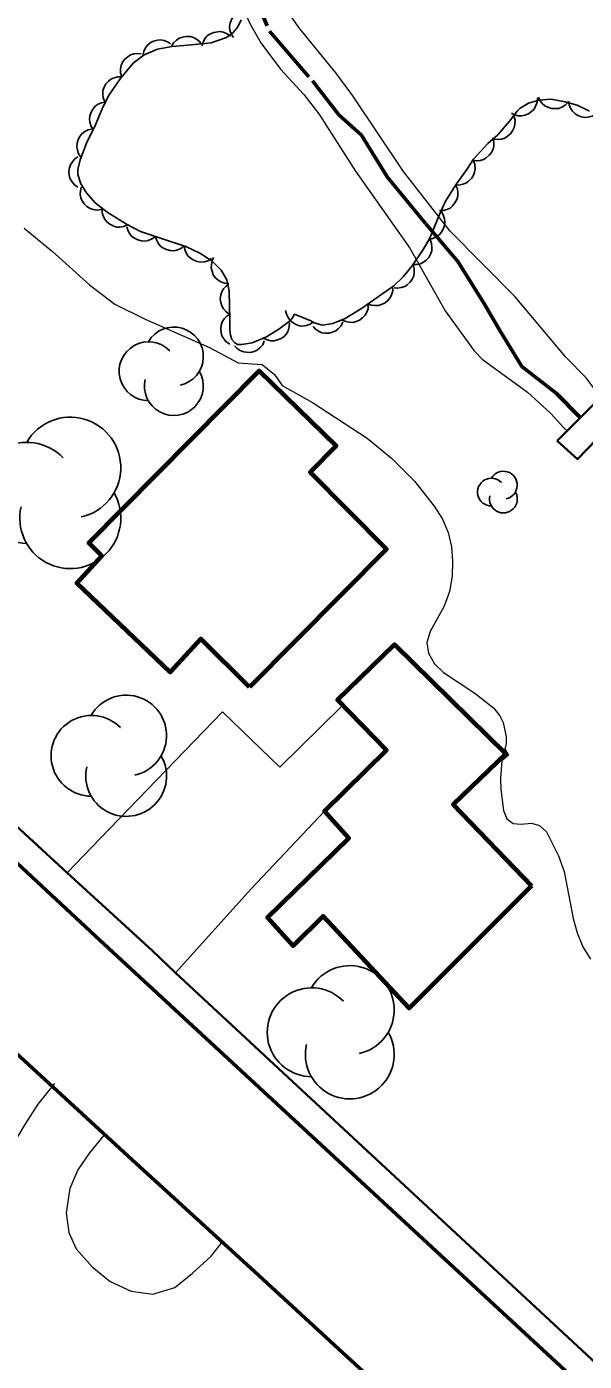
# Model space of a CAD drawing. Extents: x 356765 to 358572, y 5103174 to 5104650.
# Drawn here: x 357663.4 to 357691.1, y 5103623.2 to 5103689.6 of the extents above; entities that cross this region are included whole.
import ezdxf

# ---------------------------------------------------------------- set-up
doc = ezdxf.new("R2010")
doc.units = 0
doc.header["$LTSCALE"] = 0.6
doc.linetypes.add('DASH_DOUBLE_DOT', pattern=[9.2, 5, -1.2, 0.3, -1.2, 0.3, -1.2])
doc.linetypes.add('DOT_DASHED', pattern=[7.7, 5, -1.2, 0.3, -1.2])
for name, color, linetype, lineweight in [('19', 7, 'Continuous', 13), ('2', 7, 'Continuous', 13), ('21', 7, 'Continuous', 53), ('22', 7, 'Continuous', 35), ('26', 7, 'Continuous', 35), ('31', 7, 'Continuous', 70), ('4', 7, 'Continuous', 90), ('44', 7, 'Continuous', 25)]:
    doc.layers.add(name, color=color, linetype=linetype, lineweight=lineweight)

msp = doc.modelspace()

# ---------------------------------------------------------------- linework, layer by layer
at = {"layer": '19'}
for points in [[(357665.41, 5103647.53), (357667.05, 5103649.23), (357673.14, 5103655.53), (357675.99, 5103652.78), (357679.08, 5103655.82)], [(357678.22, 5103650.59), (357674.56, 5103646.73), (357670.81, 5103642.56)], [(357664.78, 5103637.05), (357663.95, 5103636.03), (357663.31, 5103635.01), (357662.43, 5103633.55), (357661.75, 5103632.36), (357661.14, 5103631.2), (357660.63, 5103629.8), (357660.41, 5103628.76), (357660.39, 5103628.03), (357660.7, 5103627.38), (357661.15, 5103626.8), (357662.05, 5103625.67), (357660.48, 5103623.95)], [(357667.27, 5103634.51), (357666.52, 5103633.61), (357665.95, 5103632.76), (357665.54, 5103631.84), (357665.37, 5103630.63), (357665.49, 5103629.65), (357665.86, 5103628.84), (357666.65, 5103627.93), (357667.55, 5103627.21), (357668.59, 5103626.72), (357669.67, 5103626.58), (357670.77, 5103626.91), (357671.65, 5103627.62), (357672.57, 5103628.47), (357673.12, 5103629.17)]]:
    msp.add_lwpolyline(points, dxfattribs=at)
at = {"layer": '2'}
for points in [[(357665.93, 5103700.13), (357666.77, 5103699.71), (357667.66, 5103699.15), (357669.01, 5103697.93), (357670.17, 5103696.61), (357672.24, 5103693.79), (357673.21, 5103692.32), (357673.8, 5103691.3), (357674.5, 5103689.76), (357675.04, 5103688.8), (357676.03, 5103687.48), (357677.18, 5103686.22), (357677.93, 5103685.26), (357679.76, 5103682.42), (357682.45, 5103678.58), (357684.22, 5103675.46), (357685.65, 5103673.48), (357686.05, 5103673.07), (357688.31, 5103671.43), (357689.47, 5103670.36), (357690.12, 5103669.65), (357690.29, 5103669.51)], [(357684.45, 5103679.45), (357682.14, 5103682.4), (357679.63, 5103686.16), (357678.78, 5103687.3), (357676.93, 5103689.55), (357674.79, 5103692.69), (357674.79, 5103692.7)], [(357663.27, 5103679.57), (357664.69, 5103678.41), (357666.53, 5103676.76), (357667.79, 5103675.8), (357669.3, 5103675.05), (357672.49, 5103673.65), (357673.92, 5103672.88), (357675.11, 5103672.8), (357675.73, 5103672.3), (357676.11, 5103671.75), (357677.62, 5103670.91), (357680.34, 5103669.13), (357681.55, 5103668.15), (357682.69, 5103667), (357683.67, 5103665.76), (357684.08, 5103665.11), (357684.37, 5103664.44), (357684.53, 5103663.74), (357684.58, 5103663.03), (357684.56, 5103662.28), (357684.43, 5103661.51), (357684.17, 5103660.79), (357683.47, 5103659.53), (357683.3, 5103658.98), (357683.38, 5103658.44), (357683.68, 5103657.92), (357684.13, 5103657.48), (357685.69, 5103656.46), (357686.63, 5103655.71), (357686.93, 5103655.33), (357687.1, 5103655), (357687.24, 5103654.29), (357687.25, 5103653.96), (357687.19, 5103653.68), (357687.37, 5103653.38), (357687.03, 5103653.09), (357686.97, 5103652.21), (357686.99, 5103651.67), (357687.11, 5103650.63), (357687.28, 5103650.21), (357687.59, 5103649.98), (357688, 5103649.94), (357688.5, 5103650), (357688.91, 5103649.88), (357689.25, 5103649.57), (357689.85, 5103648.37), (357690.13, 5103647.59), (357690.58, 5103645.25), (357690.78, 5103644.54), (357691.06, 5103643.84), (357691.45, 5103643.23)], [(357691.98, 5103671.2), (357691.83, 5103671.34), (357691.22, 5103672.13), (357690.22, 5103673.17), (357687.7, 5103676.16), (357684.45, 5103679.45)]]:
    msp.add_lwpolyline(points, dxfattribs=at)
at = {"layer": '21'}
for points in [[(357597.8, 5103693.8), (357604.89, 5103688.51), (357609.27, 5103684.96), (357614.77, 5103680.88), (357618.63, 5103677.86), (357620.65, 5103676.28), (357625.11, 5103672.66), (357629.6, 5103668.96), (357630.35, 5103668.35), (357631.55, 5103667.41), (357632.63, 5103666.4), (357636.95, 5103662.44), (357642.39, 5103657.42), (357648.4, 5103651.88), (357652.86, 5103647.7), (357660.15, 5103641.04), (357668.64, 5103633.26), (357674.75, 5103627.69), (357683.46, 5103619.66), (357688.82, 5103614.49), (357695.55, 5103608.21), (357701.4, 5103602.98), (357707.92, 5103596.9)], [(357609.42, 5103694), (357620.2, 5103685.76), (357630.29, 5103677.74), (357638.22, 5103670.75), (357649.79, 5103660.22), (357666.81, 5103644.4), (357691.49, 5103621.57), (357705.7, 5103608.53), (357720.27, 5103594.97), (357725.87, 5103589.74), (357737.61, 5103580.01), (357753.29, 5103566.65), (357772.09, 5103550.34), (357790.98, 5103533.8), (357803.11, 5103523.29), (357815.96, 5103512.34), (357841.89, 5103502.09), (357843.77, 5103501.5), (357845.45, 5103501.88), (357846.53, 5103502.66), (357866.19, 5103521.97)]]:
    msp.add_lwpolyline(points, dxfattribs=at)
at = {"layer": '22'}
msp.add_lwpolyline([(357659.7, 5103652.78), (357665.41, 5103647.53), (357669.64, 5103643.66), (357670.81, 5103642.56), (357696.61, 5103618.59), (357708.41, 5103607.76), (357715.96, 5103600.61), (357724.74, 5103592.51), (357730.9, 5103587.2), (357739.74, 5103579.8), (357753.98, 5103567.42), (357773.1, 5103551.11), (357784.52, 5103541.16), (357787.76, 5103538.34), (357790.44, 5103536.01), (357803.72, 5103524.43), (357816.37, 5103513.51), (357815.68, 5103512.58)], dxfattribs=at)
at = {"layer": '26'}
msp.add_lwpolyline([(357689.79, 5103669.01), (357692.29, 5103671.51), (357693.13, 5103670.51), (357690.8, 5103668.09)], close=True, dxfattribs=at)
at = {"layer": '31'}
for points in [[(357674.49, 5103656.75), (357672.06, 5103659.16), (357670.53, 5103657.5), (357665.89, 5103661.93), (357667.14, 5103663.28), (357666.49, 5103663.94), (357674.96, 5103672.49), (357678.8, 5103668.76), (357677.5, 5103667.44), (357681.29, 5103663.62), (357674.49, 5103656.75)], [(357688.5, 5103646.88), (357682.42, 5103640.79), (357678.14, 5103645.38), (357676.65, 5103643.9), (357675.38, 5103645.3), (357679.42, 5103649.25), (357678.22, 5103650.59), (357681.29, 5103653.63), (357678.86, 5103656.13), (357681.69, 5103658.88), (357687.23, 5103653.44), (357684.61, 5103650.93), (357688.5, 5103646.88)]]:
    msp.add_lwpolyline(points, close=True, dxfattribs=at)
at = {"layer": '4', "linetype": 'DASH_DOUBLE_DOT', "lineweight": 53}
msp.add_lwpolyline([(357674.19, 5103692.4), (357675.48, 5103689.38), (357677.62, 5103686.9), (357678.92, 5103685.21), (357680.06, 5103684.2), (357681.33, 5103682.13), (357683.25, 5103679.8), (357684.84, 5103677.92), (357686.17, 5103675.8), (357686.93, 5103674.49), (357688.03, 5103672.7), (357689.73, 5103671.38), (357690.93, 5103670.16)], dxfattribs=at)
at = {"layer": '44'}
for points in [[(357673.68, 5103689.06), (357673.57, 5103689.24), (357673.51, 5103689.43), (357673.49, 5103689.6), (357673.52, 5103689.77), (357673.58, 5103689.95), (357673.68, 5103690.11), (357673.79, 5103690.23), (357673.93, 5103690.33), (357674.11, 5103690.4), (357674.28, 5103690.43)], [(357669.18, 5103688.16), (357669.22, 5103688.36), (357669.31, 5103688.54), (357669.41, 5103688.68), (357669.55, 5103688.79), (357669.71, 5103688.88), (357669.9, 5103688.92), (357670.06, 5103688.94), (357670.23, 5103688.91), (357670.41, 5103688.85), (357670.56, 5103688.75)], [(357670.6, 5103688.61), (357670.71, 5103688.79), (357670.85, 5103688.93), (357670.99, 5103689.02), (357671.15, 5103689.08), (357671.34, 5103689.11), (357671.53, 5103689.1), (357671.69, 5103689.06), (357671.84, 5103688.98), (357671.99, 5103688.86), (357672.1, 5103688.72)], [(357672.12, 5103688.65), (357672.17, 5103688.85), (357672.28, 5103689.02), (357672.39, 5103689.15), (357672.54, 5103689.24), (357672.71, 5103689.31), (357672.9, 5103689.34), (357673.06, 5103689.35), (357673.23, 5103689.3), (357673.4, 5103689.23), (357673.54, 5103689.12)], [(357668.13, 5103687.1), (357668.07, 5103687.3), (357668.07, 5103687.5), (357668.1, 5103687.67), (357668.17, 5103687.83), (357668.28, 5103687.98), (357668.43, 5103688.1), (357668.56, 5103688.19), (357668.73, 5103688.24), (357668.91, 5103688.26), (357669.09, 5103688.25)], [(357667.28, 5103685.86), (357667.2, 5103686.05), (357667.18, 5103686.25), (357667.19, 5103686.42), (357667.25, 5103686.59), (357667.34, 5103686.75), (357667.47, 5103686.89), (357667.59, 5103686.99), (357667.75, 5103687.06), (357667.93, 5103687.11), (357668.11, 5103687.11)], [(357666.72, 5103684.47), (357666.6, 5103684.64), (357666.54, 5103684.84), (357666.52, 5103685), (357666.54, 5103685.17), (357666.6, 5103685.35), (357666.7, 5103685.51), (357666.8, 5103685.64), (357666.95, 5103685.74), (357667.12, 5103685.81), (357667.3, 5103685.85)], [(357688.8, 5103686.05), (357688.79, 5103685.84), (357688.71, 5103685.65), (357688.64, 5103685.5), (357688.51, 5103685.38), (357688.36, 5103685.27), (357688.18, 5103685.2), (357688.02, 5103685.16), (357687.85, 5103685.17), (357687.67, 5103685.21), (357687.51, 5103685.29)], [(357690.33, 5103685.84), (357690.19, 5103685.69), (357690.01, 5103685.59), (357689.86, 5103685.53), (357689.68, 5103685.52), (357689.5, 5103685.53), (357689.32, 5103685.59), (357689.17, 5103685.66), (357689.04, 5103685.78), (357688.93, 5103685.93), (357688.85, 5103686.09)], [(357691.71, 5103685.25), (357691.53, 5103685.15), (357691.33, 5103685.1), (357691.17, 5103685.08), (357691, 5103685.11), (357690.82, 5103685.18), (357690.67, 5103685.28), (357690.54, 5103685.39), (357690.45, 5103685.54), (357690.38, 5103685.71), (357690.35, 5103685.89)], [(357687.63, 5103685.15), (357687.69, 5103684.94), (357687.68, 5103684.74), (357687.65, 5103684.58), (357687.57, 5103684.42), (357687.47, 5103684.27), (357687.32, 5103684.15), (357687.18, 5103684.06), (357687.01, 5103684.01), (357686.83, 5103683.99), (357686.65, 5103684.01)], [(357666.1, 5103683.1), (357665.98, 5103683.27), (357665.92, 5103683.46), (357665.89, 5103683.62), (357665.91, 5103683.8), (357665.96, 5103683.98), (357666.05, 5103684.14), (357666.15, 5103684.27), (357666.29, 5103684.38), (357666.46, 5103684.46), (357666.63, 5103684.5)], [(357686.59, 5103684.07), (357686.64, 5103683.87), (357686.63, 5103683.66), (357686.6, 5103683.5), (357686.52, 5103683.34), (357686.41, 5103683.2), (357686.26, 5103683.08), (357686.12, 5103682.99), (357685.95, 5103682.95), (357685.76, 5103682.93), (357685.58, 5103682.96)], [(357665.95, 5103681.62), (357665.78, 5103681.73), (357665.65, 5103681.89), (357665.56, 5103682.03), (357665.52, 5103682.2), (357665.5, 5103682.39), (357665.53, 5103682.58), (357665.58, 5103682.73), (357665.68, 5103682.88), (357665.8, 5103683.02), (357665.95, 5103683.12)], [(357685.62, 5103682.93), (357685.69, 5103682.74), (357685.7, 5103682.53), (357685.68, 5103682.37), (357685.62, 5103682.21), (357685.52, 5103682.05), (357685.38, 5103681.92), (357685.25, 5103681.82), (357685.09, 5103681.76), (357684.9, 5103681.72), (357684.73, 5103681.73)], [(357667.11, 5103680.5), (357666.91, 5103680.47), (357666.71, 5103680.51), (357666.55, 5103680.55), (357666.4, 5103680.65), (357666.26, 5103680.78), (357666.16, 5103680.94), (357666.09, 5103681.08), (357666.06, 5103681.26), (357666.07, 5103681.44), (357666.11, 5103681.62)], [(357684.73, 5103681.73), (357684.82, 5103681.54), (357684.84, 5103681.33), (357684.84, 5103681.17), (357684.79, 5103681), (357684.7, 5103680.84), (357684.58, 5103680.69), (357684.46, 5103680.58), (357684.3, 5103680.51), (357684.12, 5103680.46), (357683.94, 5103680.45)], [(357668.42, 5103679.74), (357668.23, 5103679.66), (357668.03, 5103679.63), (357667.86, 5103679.63), (357667.7, 5103679.69), (357667.53, 5103679.77), (357667.39, 5103679.9), (357667.28, 5103680.02), (357667.21, 5103680.18), (357667.16, 5103680.36), (357667.15, 5103680.54)], [(357684.01, 5103680.42), (357684.12, 5103680.24), (357684.18, 5103680.05), (357684.2, 5103679.88), (357684.18, 5103679.71), (357684.12, 5103679.53), (357684.02, 5103679.37), (357683.92, 5103679.24), (357683.77, 5103679.15), (357683.6, 5103679.07), (357683.43, 5103679.03)], [(357669.8, 5103679.17), (357669.64, 5103679.04), (357669.45, 5103678.97), (357669.29, 5103678.93), (357669.11, 5103678.95), (357668.93, 5103678.99), (357668.76, 5103679.08), (357668.63, 5103679.17), (357668.52, 5103679.31), (357668.43, 5103679.48), (357668.38, 5103679.65)], [(357671.22, 5103678.68), (357671.06, 5103678.56), (357670.87, 5103678.49), (357670.71, 5103678.45), (357670.53, 5103678.46), (357670.35, 5103678.51), (357670.18, 5103678.6), (357670.05, 5103678.69), (357669.94, 5103678.83), (357669.85, 5103678.99), (357669.8, 5103679.17)], [(357683.46, 5103679.01), (357683.54, 5103678.82), (357683.55, 5103678.61), (357683.55, 5103678.45), (357683.49, 5103678.28), (357683.4, 5103678.12), (357683.27, 5103677.98), (357683.14, 5103677.88), (357682.98, 5103677.81), (357682.8, 5103677.77), (357682.62, 5103677.77)], [(357672.59, 5103678.07), (357672.41, 5103677.96), (357672.22, 5103677.91), (357672.05, 5103677.89), (357671.88, 5103677.92), (357671.71, 5103677.99), (357671.55, 5103678.09), (357671.42, 5103678.2), (357671.33, 5103678.35), (357671.26, 5103678.52), (357671.23, 5103678.7)], [(357673.46, 5103676.82), (357673.25, 5103676.84), (357673.06, 5103676.91), (357672.92, 5103676.99), (357672.79, 5103677.11), (357672.68, 5103677.26), (357672.62, 5103677.44), (357672.58, 5103677.6), (357672.59, 5103677.77), (357672.63, 5103677.96), (357672.7, 5103678.12)], [(357682.62, 5103677.77), (357682.68, 5103677.57), (357682.68, 5103677.36), (357682.66, 5103677.2), (357682.58, 5103677.04), (357682.48, 5103676.89), (357682.33, 5103676.76), (357682.2, 5103676.67), (357682.03, 5103676.62), (357681.85, 5103676.59), (357681.67, 5103676.61)], [(357673.49, 5103675.31), (357673.32, 5103675.42), (357673.19, 5103675.57), (357673.1, 5103675.71), (357673.05, 5103675.88), (357673.03, 5103676.07), (357673.06, 5103676.26), (357673.1, 5103676.41), (357673.19, 5103676.56), (357673.32, 5103676.7), (357673.46, 5103676.81)], [(357681.6, 5103676.67), (357681.61, 5103676.46), (357681.55, 5103676.27), (357681.48, 5103676.12), (357681.37, 5103675.98), (357681.23, 5103675.87), (357681.05, 5103675.78), (357680.9, 5103675.73), (357680.72, 5103675.73), (357680.54, 5103675.75), (357680.37, 5103675.81)], [(357680.38, 5103675.8), (357680.38, 5103675.59), (357680.31, 5103675.4), (357680.23, 5103675.25), (357680.11, 5103675.12), (357679.96, 5103675.01), (357679.79, 5103674.94), (357679.63, 5103674.89), (357679.45, 5103674.9), (357679.27, 5103674.93), (357679.11, 5103675.01)], [(357673.5, 5103673.81), (357673.33, 5103673.92), (357673.2, 5103674.08), (357673.11, 5103674.22), (357673.07, 5103674.39), (357673.05, 5103674.58), (357673.08, 5103674.76), (357673.13, 5103674.92), (357673.22, 5103675.07), (357673.35, 5103675.2), (357673.5, 5103675.31)], [(357677.67, 5103674.92), (357677.5, 5103674.8), (357677.31, 5103674.74), (357677.14, 5103674.71), (357676.97, 5103674.73), (357676.79, 5103674.79), (357676.63, 5103674.89), (357676.5, 5103674.99), (357676.4, 5103675.13), (357676.32, 5103675.3), (357676.28, 5103675.48)], [(357679.13, 5103674.92), (357679.04, 5103674.73), (357678.9, 5103674.58), (357678.78, 5103674.47), (357678.61, 5103674.4), (357678.44, 5103674.36), (357678.24, 5103674.36), (357678.08, 5103674.38), (357677.92, 5103674.45), (357677.77, 5103674.56), (357677.65, 5103674.69)], [(357676.47, 5103674.87), (357676.46, 5103674.67), (357676.4, 5103674.47), (357676.32, 5103674.33), (357676.2, 5103674.2), (357676.05, 5103674.09), (357675.87, 5103674.02), (357675.71, 5103673.98), (357675.54, 5103673.98), (357675.36, 5103674.02), (357675.19, 5103674.1)], [(357675.22, 5103673.97), (357675.14, 5103673.78), (357675, 5103673.63), (357674.87, 5103673.52), (357674.71, 5103673.45), (357674.53, 5103673.4), (357674.34, 5103673.41), (357674.18, 5103673.43), (357674.02, 5103673.5), (357673.87, 5103673.6), (357673.74, 5103673.73)]]:
    msp.add_lwpolyline(points, dxfattribs=at)
at = {"layer": '44', "linetype": 'DOT_DASHED'}
msp.add_lwpolyline([(357691.4, 5103685.4), (357690.78, 5103685.69), (357690.12, 5103685.88), (357689.47, 5103685.99), (357688.87, 5103685.95), (357688.36, 5103685.79), (357687.95, 5103685.55), (357687.8, 5103685.4), (357687.42, 5103684.9), (357686.83, 5103684.22), (357686.34, 5103683.79), (357685.63, 5103683.01), (357685.29, 5103682.49), (357684.77, 5103681.79), (357684.23, 5103680.92), (357683.94, 5103680.26), (357683.43, 5103679.04), (357683.12, 5103678.51), (357682.57, 5103677.7), (357682.14, 5103677.18), (357681.66, 5103676.71), (357681.11, 5103676.33), (357680.05, 5103675.59), (357679.24, 5103675.09), (357678.63, 5103674.84), (357678.11, 5103674.76), (357677.7, 5103674.87), (357677.54, 5103674.97), (357676.72, 5103675.3), (357676.58, 5103675.07), (357676.46, 5103674.93), (357675.94, 5103674.55), (357675.33, 5103674.18), (357674.61, 5103673.87), (357674.1, 5103673.79), (357673.89, 5103673.8), (357673.73, 5103673.9), (357673.61, 5103674.05), (357673.54, 5103674.25), (357673.5, 5103674.5), (357673.5, 5103675.05), (357673.47, 5103676.45), (357673.35, 5103677.01), (357673.07, 5103677.49), (357672.61, 5103677.96), (357672.01, 5103678.34), (357671.31, 5103678.66), (357670.56, 5103678.91), (357669.06, 5103679.42), (357668.36, 5103679.78), (357667.4, 5103680.38), (357666.81, 5103680.84), (357666.37, 5103681.33), (357666.09, 5103681.78), (357665.95, 5103682.25), (357665.95, 5103682.49), (357666.06, 5103682.98), (357666.37, 5103683.8), (357666.81, 5103684.69), (357667.2, 5103685.62), (357667.51, 5103686.2), (357668.05, 5103687.01), (357668.7, 5103687.78), (357669.25, 5103688.19), (357669.9, 5103688.47), (357670.64, 5103688.61), (357671.42, 5103688.67), (357672.58, 5103688.8), (357673.34, 5103689.05), (357673.67, 5103689.3), (357673.91, 5103689.59), (357674.06, 5103689.93)], dxfattribs=at)
at = {"layer": '44'}
for centre, radius, start, end in [((357670.7218, 5103673.1957), 1.4648, 282.26917, 149.72626), ((357669.4621, 5103672.4633), 1.4648, 44.11537, 269.80396), ((357670.7218, 5103671.7308), 1.4648, 166.93686, 29.62122), ((357665.5688, 5103667.6726), 2.5111, 282.26917, 149.72626), ((357663.4093, 5103666.417), 2.5111, 44.11537, 269.80396), ((357686.5144, 5103666.4557), 0.6909, 44.11537, 269.80396), ((357687.1086, 5103666.8012), 0.6909, 282.26917, 149.72626), ((357665.5688, 5103665.1615), 2.5111, 166.93686, 29.62122), ((357687.1086, 5103666.1102), 0.6909, 166.93686, 29.62122), ((357668.349, 5103654.35), 2.0088, 282.26917, 149.72626), ((357666.6214, 5103653.3456), 2.0088, 44.11537, 269.80396), ((357668.349, 5103652.3412), 2.0088, 166.93686, 29.62122), ((357679.4725, 5103640.7045), 2.2086, 282.26917, 149.72626), ((357677.5731, 5103639.6002), 2.2086, 44.11537, 269.80396), ((357679.4725, 5103638.4959), 2.2086, 166.93686, 29.62122)]:
    msp.add_arc(centre, radius, start, end, dxfattribs=at)

doc.saveas('drawing.dxf')
